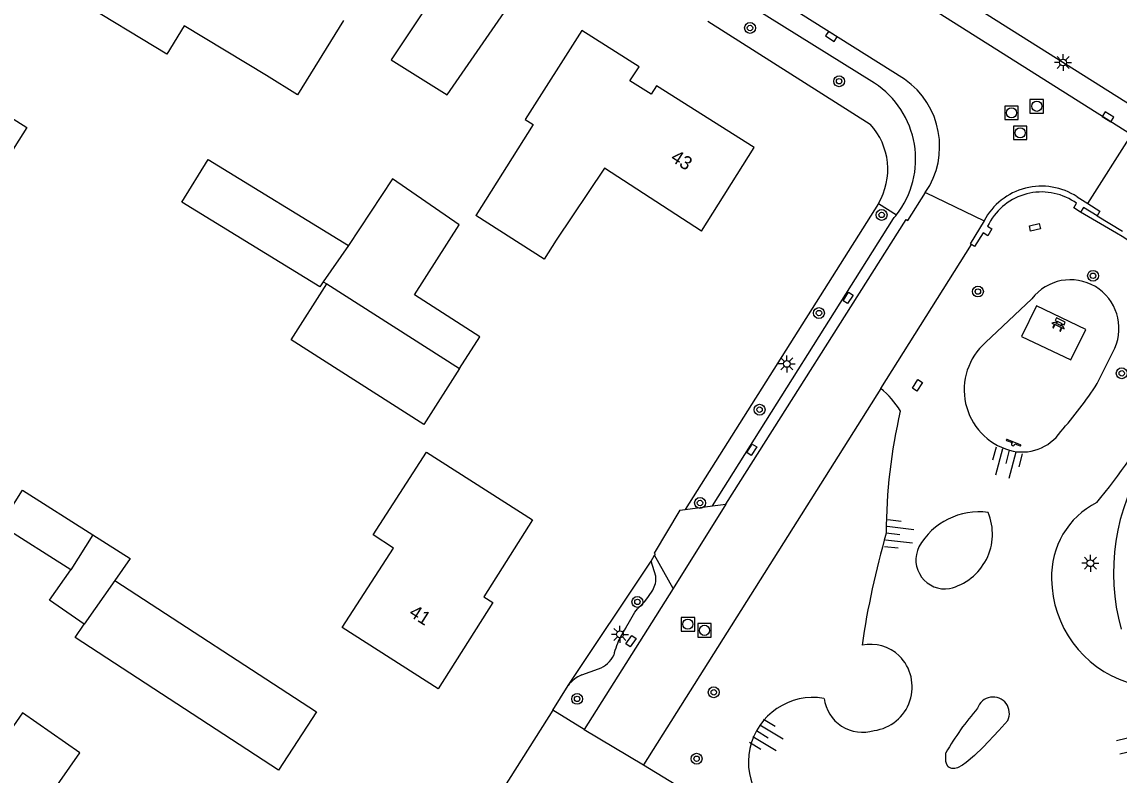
# Model space of a CAD drawing. Extents: x 136000 to 141000, y 400494 to 402006.
# Drawn here: x 138008.3 to 138089.2, y 401790 to 401845.5 of the extents above; entities that cross this region are included whole.
import ezdxf

# ---------------------------------------------------------------- set-up
doc = ezdxf.new("R2010")
doc.units = 0
for name, color, linetype in [('gg-afsc-erfafscheiding', 7, 'Continuous'), ('gg-anno-huisnummerreeks BGT', 7, 'Continuous'), ('gg-bbg-bijgebouw', 7, 'Continuous'), ('gg-bbg-gedigitaliseerde bebouwing', 7, 'Continuous'), ('gg-bbg-gedigitaliseerde bijgebouw', 7, 'Continuous'), ('gg-bbg-hoofdgebouw', 7, 'Continuous'), ('gg-bbg-tussenscheiding', 7, 'Continuous'), ('gg-knt-bovenkant onderkant talud', 7, 'Continuous'), ('gg-knt-verharding', 7, 'Continuous'), ('gg-knt-verharding nz', 7, 'Continuous'), ('gt-grn-groengrens', 7, 'Continuous'), ('gt-grn-vlakafsluiter', 7, 'Continuous'), ('gt-grn-weggrens', 7, 'Continuous'), ('gt-symb-bank', 7, 'Continuous'), ('gt-symb-boom', 7, 'Continuous'), ('gt-symb-kolk', 7, 'Continuous'), ('gt-symb-kolk center center', 7, 'Continuous'), ('gt-symb-lichtmast', 7, 'Continuous'), ('gt-symb-rioolschacht', 7, 'Continuous'), ('gt-symb-speelvoorziening', 7, 'Continuous'), ('gt-symb-talud symbool', 7, 'Continuous')]:
    doc.layers.add(name, color=color, linetype=linetype)

# ---------------------------------------------------------------- blocks, each defined once
blk = doc.blocks.new('gt0-BOOM')
at = {"layer": 'gt-symb-boom'}
for radius in [0.4, 0.2]:
    blk.add_circle((0, 0), radius, dxfattribs=at)
blk = doc.blocks.new('gt0-KOLK')
at = {"layer": 'gt-symb-kolk'}
blk.add_lwpolyline([(0, 0), (0.375, 0), (0.375, 0.4), (-0.375, 0.4), (-0.375, 0), (0, 0)], dxfattribs=at)
blk = doc.blocks.new('gt0-RS')
at = {"layer": 'gt-symb-rioolschacht'}
blk.add_lwpolyline([(-0.5, -0.5), (0.5, -0.5), (0.5, 0.5), (-0.5, 0.5)], close=True, dxfattribs=at)
blk.add_circle((0, 0), 0.375, dxfattribs=at)
blk = doc.blocks.new('gt0-LMAST')
at = {"layer": 'gt-symb-lichtmast'}
for p, q in [((-0.182, 0.173), (-0.447, 0.438)), ((-0.005, 0.246), (-0.005, 0.621)), ((0.172, 0.173), (0.437, 0.438)), ((-0.255, -0.004), (-0.63, -0.004)), ((-0.182, -0.181), (-0.447, -0.446)), ((-0.005, -0.254), (-0.005, -0.629)), ((0.437, -0.446), (0.172, -0.181)), ((0.245, -0.004), (0.62, -0.004))]:
    blk.add_line(p, q, dxfattribs=at)
blk.add_circle((-0.005, -0.004), 0.25, dxfattribs=at)
blk = doc.blocks.new('gt0-KOLKCC')
at = {"layer": 'gt-symb-kolk center center'}
blk.add_lwpolyline([(-0.375, 0.2), (0.375, 0.2), (0.375, -0.2), (-0.375, -0.2)], close=True, dxfattribs=at)
blk = doc.blocks.new('gt0-BANK')
at = {"layer": 'gt-symb-bank'}
for p, q in [((-0.504, 0.274), (-0.322, 0.274)), ((-0.314, 0.265), (-0.314, 0.007)), ((-0.308, 0), (-0.266, 0)), ((-0.258, 0.009), (-0.258, 0.265)), ((-0.251, 0.274), (0.252, 0.274)), ((-0.243, 0.547), (-0.243, 0.412)), ((0.244, 0.487), (0.244, 0.547)), ((0.26, 0.265), (0.26, 0.007)), ((0.266, 0), (0.305, 0)), ((0.311, 0.007), (0.311, 0.265)), ((0.319, 0.274), (0.501, 0.274))]:
    blk.add_line(p, q, dxfattribs=at)
for points in [[(-0.251, 0.404), (-0.362, 0.404), (-0.504, 0.274)], [(-0.362, 0.761), (-0.362, 0.554), (-0.251, 0.554)], [(0.252, 0.554), (0.359, 0.554), (0.359, 0.761), (-0.362, 0.761)], [(0.501, 0.274), (0.359, 0.404), (0.244, 0.404)]]:
    blk.add_lwpolyline(points, dxfattribs=at)
for centre, start, end in [((-0.308, 0.007), 180, 270), ((0.266, 0.007), 180, 270), ((0.305, 0.007), 270, 0)]:
    blk.add_arc(centre, 0.00643, start, end, dxfattribs=at)
for points, degree in [([(-0.322, 0.274), (-0.314, 0.273), (-0.314, 0.265)], 2), ([(-0.266, 0), (-0.258, 0), (-0.258, 0.009)], 2), ([(-0.258, 0.265), (-0.257, 0.274), (-0.251, 0.274)], 2), ([(-0.251, 0.554), (-0.243, 0.553), (-0.243, 0.547)], 2), ([(-0.243, 0.412), (-0.243, 0.404), (-0.251, 0.404)], 2), ([(-0.18, 0.554), (0, 0.554), (0.18, 0.554), (0.189, 0.553), (0.189, 0.547), (0.189, 0.48), (0.189, 0.412), (0.189, 0.404), (0.18, 0.404), (0, 0.404), (-0.18, 0.404), (-0.188, 0.404), (-0.188, 0.412), (-0.188, 0.48), (-0.188, 0.547), (-0.186, 0.554), (-0.18, 0.554)], 3), ([(0.244, 0.547), (0.245, 0.554), (0.252, 0.554)], 2), ([(0.244, 0.404), (0.244, 0.462), (0.244, 0.487)], 2), ([(0.252, 0.274), (0.26, 0.273), (0.26, 0.265)], 2), ([(0.311, 0.265), (0.312, 0.274), (0.319, 0.274)], 2)]:
    blk.add_open_spline(points, degree=degree, dxfattribs=at)
blk = doc.blocks.new('gt0-TALUD')
at = {"layer": 'gt-symb-talud symbool'}
for p, q in [((-1, -1), (-1, 0)), ((-0.5, -2), (-0.5, 0)), ((0, -1), (0, 0)), ((0.5, -2), (0.5, 0)), ((1, -1), (1, 0))]:
    blk.add_line(p, q, dxfattribs=at)
blk = doc.blocks.new('gt0-SV')
at = {"layer": 'gt-symb-speelvoorziening'}
for p, q in [((-0.477, 0.255), (-0.08, 0.096)), ((0.542, -0.076), (-0.449, 0.324)), ((0.125, 0.014), (0.515, -0.143))]:
    blk.add_line(p, q, dxfattribs=at)
for centre, radius, start, end in [((-0.466, 0.291), 0.0369, 63.6251, 252.66016), ((-0.002, -0.005), 0.128, 127.68665, 8.59861), ((0.531, -0.111), 0.0363, 243.50852, 72.54358)]:
    blk.add_arc(centre, radius, start, end, dxfattribs=at)
blk = doc.blocks.new('gt0-TALUD_1')
at = {"layer": 'gt-symb-talud symbool'}
for p, q in [((-1, -1), (-1, 0)), ((-0.5, -2), (-0.5, 0)), ((0, -1), (0, 0)), ((0.5, -2), (0.5, 0)), ((1, -1), (1, 0))]:
    blk.add_line(p, q, dxfattribs=at)

msp = doc.modelspace()

# ---------------------------------------------------------------- linework, layer by layer
at = {"layer": 'gg-afsc-erfafscheiding'}
msp.add_line((138071.464, 401832.138), (138057.205, 401809.571), dxfattribs=at)
at = {"layer": 'gg-bbg-bijgebouw'}
msp.add_line((138040.547, 401830.563), (138035.63, 401833.962), dxfattribs=at)
msp.add_lwpolyline([(138035.532, 401842.728), (138039.657, 401840.14), (138044.084, 401846.537), (138039.81, 401849.18), (138035.532, 401842.728)], dxfattribs=at)
at = {"layer": 'gg-bbg-gedigitaliseerde bebouwing'}
for points in [[(138032.017, 401845.64), (138028.627, 401840.156), (138026.329, 401841.577), (138020.278, 401845.244), (138018.999, 401843.135), (138012.331, 401847.19)], [(138002.431, 401841.67), (138008.667, 401837.735), (138003.255, 401829.217), (138004.036, 401828.72)], [(138058.411, 401830.09), (138051.256, 401834.731), (138047.694, 401829.42), (138046.817, 401828.042), (138041.772, 401831.254)], [(138038.991, 401796.34), (138031.915, 401800.866), (138035.708, 401806.732), (138034.195, 401807.709), (138038.132, 401813.797), (138045.961, 401808.8)]]:
    msp.add_lwpolyline(points, dxfattribs=at)
at = {"layer": 'gg-bbg-gedigitaliseerde bijgebouw'}
for p, q in [((138035.63, 401833.962), (138032.385, 401829.036)), ((138030.524, 401826.368), (138030.784, 401826.202)), ((138013.534, 401807.694), (138011.902, 401805.125))]:
    msp.add_line(p, q, dxfattribs=at)
for points in [[(138030.524, 401826.368), (138030.267, 401826), (138020.101, 401832.235), (138022.033, 401835.385), (138032.385, 401829.036)], [(138040.562, 401819.956), (138042.069, 401822.315), (138037.246, 401825.395), (138040.547, 401830.563)], [(138040.562, 401819.956), (138037.935, 401815.843), (138028.157, 401822.089), (138030.784, 401826.202)], [(138011.902, 401805.125), (138006.714, 401808.421), (138008.345, 401810.99), (138013.534, 401807.694)], [(138013.534, 401807.694), (138016.281, 401805.948), (138015.161, 401804.342)], [(138012.903, 401801.105), (138010.343, 401802.89), (138011.902, 401805.125)], [(138015.161, 401804.342), (138030.034, 401794.656), (138027.23, 401790.349), (138012.219, 401800.124), (138012.903, 401801.105)], [(138005.395, 401790.341), (138009.626, 401787.391), (138012.576, 401791.621), (138008.346, 401794.571), (138005.395, 401790.341)]]:
    msp.add_lwpolyline(points, dxfattribs=at)
at = {"layer": 'gg-bbg-hoofdgebouw'}
for points in [[(138049.601, 401844.9), (138045.423, 401838.333), (138046.014, 401837.957), (138041.772, 401831.254)], [(138058.411, 401830.09), (138062.311, 401836.26), (138055.101, 401840.82), (138054.701, 401840.19), (138053.141, 401841.17), (138053.811, 401842.22), (138049.601, 401844.9)], [(138045.961, 401808.8), (138042.371, 401803.12), (138043.031, 401802.71), (138038.991, 401796.34)]]:
    msp.add_lwpolyline(points, dxfattribs=at)
at = {"layer": 'gg-bbg-tussenscheiding'}
for p, q in [((138032.385, 401829.036), (138030.524, 401826.368)), ((138030.784, 401826.202), (138040.562, 401819.956)), ((138015.161, 401804.342), (138012.903, 401801.105))]:
    msp.add_line(p, q, dxfattribs=at)
at = {"layer": 'gg-knt-bovenkant onderkant talud'}
for p, q in [((138089.025, 401829.95), (138086.364, 401831.494)), ((138082.781, 401825.11), (138079.362, 401821.885)), ((138087.602, 401818.851), (138088.89, 401821.464))]:
    msp.add_line(p, q, dxfattribs=at)
msp.add_lwpolyline([(138080.997, 401794.016), (138080.329, 401793.267), (138079.181, 401792.058), (138078.543, 401791.441), (138077.931, 401790.908), (138077.662, 401790.71), (138077.281, 401790.52), (138077.084, 401790.478), (138076.884, 401790.484), (138076.684, 401790.548), (138076.608, 401790.601), (138076.5, 401790.767), (138076.442, 401790.982), (138076.422, 401791.419), (138076.439, 401791.627)], dxfattribs=at)
for centre, radius, start, end in [((138084.524, 401821.875), 9.245, 325.30152, 60.8671), ((138085.621, 401822.928), 3.582, 335.86721, 142.47323), ((138082.422, 401818.397), 4.64, 131.26401, 253.76458), ((138067.996, 401813.876), 5.874, 30.11228, 51.76619), ((138062.303, 401835.346), 30.201, 318.44357, 326.8949), ((138111.571, 401807.815), 39.534, 166.82875, 179.99674), ((138049.97, 401841.218), 48.811, 320.36034, 329.72746), ((138082.067, 401817.238), 3.428, 254.04558, 325.81832), ((138090.297, 401804.663), 6.069, 116.82671, 182.11619), ((138078.89, 401804.286), 5.114, 82.555, 150.37751), ((138075.731, 401807.768), 4.14, 283.5997, 22.57818), ((138132.712, 401790.367), 63.134, 163.9547, 171.62357), ((138076.367, 401805.862), 2.145, 153.66223, 279.03132), ((138092.325, 401804.522), 8.093, 180.58815, 251.913), ((138070.875, 401796.536), 3.092, 46.64966, 101.636), ((138070.708, 401796.486), 3.243, 277.7225, 45.11472), ((138066.647, 401790.942), 4.772, 80.33385, 255.19124), ((138079.916, 401794.539), 1.201, 334.20884, 161.47815), ((138070.299, 401796.02), 2.875, 187.47966, 287.09377), ((138093.862, 401781.734), 20.036, 138.84121, 150.40998)]:
    msp.add_arc(centre, radius, start, end, dxfattribs=at)
at = {"layer": 'gg-knt-verharding'}
for p, q in [((138072.411, 401850.543), (138097.981, 401834.396)), ((138073.388, 401841.293), (138061.083, 401849.047)), ((138086.913, 401832.123), (138090.113, 401837.205)), ((138086.116, 401832.631), (138086.913, 401832.123)), ((138087.585, 401831.216), (138089.46, 401830.089)), ((138071.631, 401818.49), (138078.318, 401829.103)), ((138071.631, 401818.49), (138054.13, 401790.743)), ((138056.821, 401809.522), (138057.205, 401809.571)), ((138057.205, 401809.571), (138059.234, 401809.831)), ((138059.234, 401809.831), (138060.198, 401809.954)), ((138054.697, 401805.764), (138054.961, 401806.197)), ((138055.049, 401804.656), (138054.697, 401805.764)), ((138056.321, 401803.749), (138054.961, 401806.197)), ((138056.321, 401803.749), (138049.774, 401793.354)), ((138049.598, 401797.379), (138050.831, 401797.828)), ((138047.464, 401794.768), (138048.585, 401796.604)), ((138049.774, 401793.354), (138047.464, 401794.768)), ((138054.13, 401790.743), (138063.71, 401784.937))]:
    msp.add_line(p, q, dxfattribs=at)
for points in [[(138090.113, 401837.205), (138061.341, 401855.384), (138027.419, 401876.763)], [(138060.198, 401809.954), (138073.499, 401830.947), (138073.622, 401830.87), (138074.921, 401832.937)], [(138086.364, 401831.494), (138085.862, 401831.819), (138086.071, 401832.149), (138085.888, 401832.27)], [(138086.913, 401832.123), (138087.794, 401831.562), (138087.585, 401831.216)], [(138087.585, 401831.216), (138086.579, 401831.83), (138086.364, 401831.494)], [(138079.256, 401830.864), (138078.227, 401829.161), (138078.318, 401829.103)], [(138079.622, 401830.66), (138079.493, 401830.468), (138079.828, 401830.27), (138079.518, 401829.76), (138079.186, 401829.965), (138078.556, 401828.952), (138078.318, 401829.103)], [(138082.022, 401822.329), (138085.652, 401820.605), (138086.746, 401822.845), (138083.123, 401824.587), (138082.022, 401822.329)], [(138054.921, 401806.36), (138054.988, 401806.241), (138054.961, 401806.197)], [(138052.435, 401800.169), (138053.501, 401801.998), (138053.696, 401802.241), (138054.232, 401802.792), (138054.503, 401803.159), (138054.816, 401803.628)], [(138047.464, 401794.768), (138040.158, 401783.247), (138035.251, 401775.477), (138028.565, 401764.671), (138034.916, 401760.628)]]:
    msp.add_lwpolyline(points, dxfattribs=at)
for centre, radius, start, end in [((138069.955, 401836.345), 6.022, 325.54002, 55.25185), ((138067.227, 401834.649), 4.925, 329.3513, 42.48375), ((138083.494, 401828.61), 4.8, 56.89588, 151.99267), ((138083.491, 401828.6), 4.384, 56.85517, 151.96481), ((138104.435, 401804.9), 15.64, 147.32373, 195.42316), ((138053.32, 401804.508), 1.736, 329.55181, 4.90712), ((138057.242, 401797.644), 5.43, 152.29357, 167.31253), ((138050.21, 401799.633), 1.909, 288.98477, 335.35234), ((138050.535, 401795.105), 2.46, 112.39146, 142.44444)]:
    msp.add_arc(centre, radius, start, end, dxfattribs=at)
at = {"layer": 'gg-knt-verharding nz'}
msp.add_line((138060.198, 401809.954), (138056.321, 401803.749), dxfattribs=at)
at = {"layer": 'gt-grn-groengrens'}
for p, q in [((138071.178, 401840.999), (138060.285, 401847.793)), ((138071.464, 401832.138), (138072.794, 401831.298)), ((138059.234, 401809.831), (138072.567, 401831.022)), ((138048.585, 401796.604), (138054.697, 401805.764))]:
    msp.add_line(p, q, dxfattribs=at)
for centre, radius, start, end in [((138067.522, 401835.405), 6.683, 322.07845, 56.83662), ((138067.606, 401835.334), 6.573, 319.00628, 322.1216)]:
    msp.add_arc(centre, radius, start, end, dxfattribs=at)
at = {"layer": 'gt-grn-vlakafsluiter'}
for p, q in [((138058.871, 401845.568), (138070.859, 401837.975)), ((138056.821, 401809.522), (138054.921, 401806.36))]:
    msp.add_line(p, q, dxfattribs=at)
at = {"layer": 'gt-grn-weggrens'}
for p, q in [((138074.921, 401832.937), (138079.256, 401830.864)), ((138049.774, 401793.354), (138054.13, 401790.743))]:
    msp.add_line(p, q, dxfattribs=at)

# ---------------------------------------------------------------- block references
at = {"layer": 'gt-symb-bank', "rotation": -25.35231762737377}
msp.add_blockref('gt0-BANK', (138084.593, 401822.85), dxfattribs=at)
at = {"layer": 'gt-symb-boom'}
for p in [(138061.993, 401845.076), (138068.566, 401841.149), (138071.7, 401831.291), (138087.286, 401826.804), (138078.798, 401825.643), (138067.079, 401824.057), (138089.403, 401819.614), (138062.699, 401816.932), (138058.305, 401810.051), (138053.688, 401802.757), (138059.319, 401796.091), (138049.244, 401795.606), (138058.055, 401791.194)]:
    msp.add_blockref('gt0-BOOM', p, dxfattribs=at)
at = {"layer": 'gt-symb-kolk'}
for p, rotation in [((138068.1, 401844.625), 147.78504387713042), ((138088.289, 401838.357), -32.28426335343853)]:
    msp.add_blockref('gt0-KOLK', p, dxfattribs=dict(at, rotation=rotation))
at = {"layer": 'gt-symb-kolk center center'}
for p, rotation in [((138083.002, 401830.38), -165.98919957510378), ((138069.224, 401825.174), 57.2768958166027), ((138074.338, 401818.731), -122.71195284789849), ((138062.117, 401813.975), 57.45144375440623), ((138053.214, 401799.857), 54.6555840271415)]:
    msp.add_blockref('gt0-KOLKCC', p, dxfattribs=dict(at, rotation=rotation))
at = {"layer": 'gt-symb-lichtmast'}
for p in [(138085.079, 401842.535), (138064.71, 401820.311), (138087.097, 401805.611), (138052.406, 401800.37)]:
    msp.add_blockref('gt0-LMAST', p, dxfattribs=at)
at = {"layer": 'gt-symb-rioolschacht'}
for p in [(138083.138, 401839.305), (138081.274, 401838.822), (138081.91, 401837.349), (138057.413, 401801.111), (138058.64, 401800.661)]:
    msp.add_blockref('gt0-RS', p, dxfattribs=at)
at = {"layer": 'gt-symb-speelvoorziening'}
msp.add_blockref('gt0-SV', (138081.394, 401814.404), dxfattribs=at)
at = {"layer": 'gt-symb-talud symbool'}
for name, p, xscale, yscale, rotation in [('gt0-TALUD', (138081.125, 401813.942), 1.0000569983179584, 1.0000569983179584, -14.77272396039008), ('gt0-TALUD_1', (138072.037, 401807.817), 0.9997524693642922, 0.9997524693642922, 83.33703637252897), ('gt0-TALUD_1', (138062.464, 401793.239), 0.9996744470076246, 0.9996744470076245, 58.790509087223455), ('gt0-TALUD_1', (138091.083, 401792.508), 0.999536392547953, 0.999536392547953, -76.51987378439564)]:
    msp.add_blockref(name, p, dxfattribs=dict(at, xscale=xscale, yscale=yscale, rotation=rotation))

# ---------------------------------------------------------------- texts
at = {"layer": 'gg-anno-huisnummerreeks BGT'}
for s, rotation, p in [('43', 327.7, (138056.066, 401835.32)), ('41', 327.6, (138036.776, 401801.767))]:
    msp.add_text(s, height=1, rotation=rotation, dxfattribs=at).set_placement(p)

doc.saveas('drawing.dxf')
